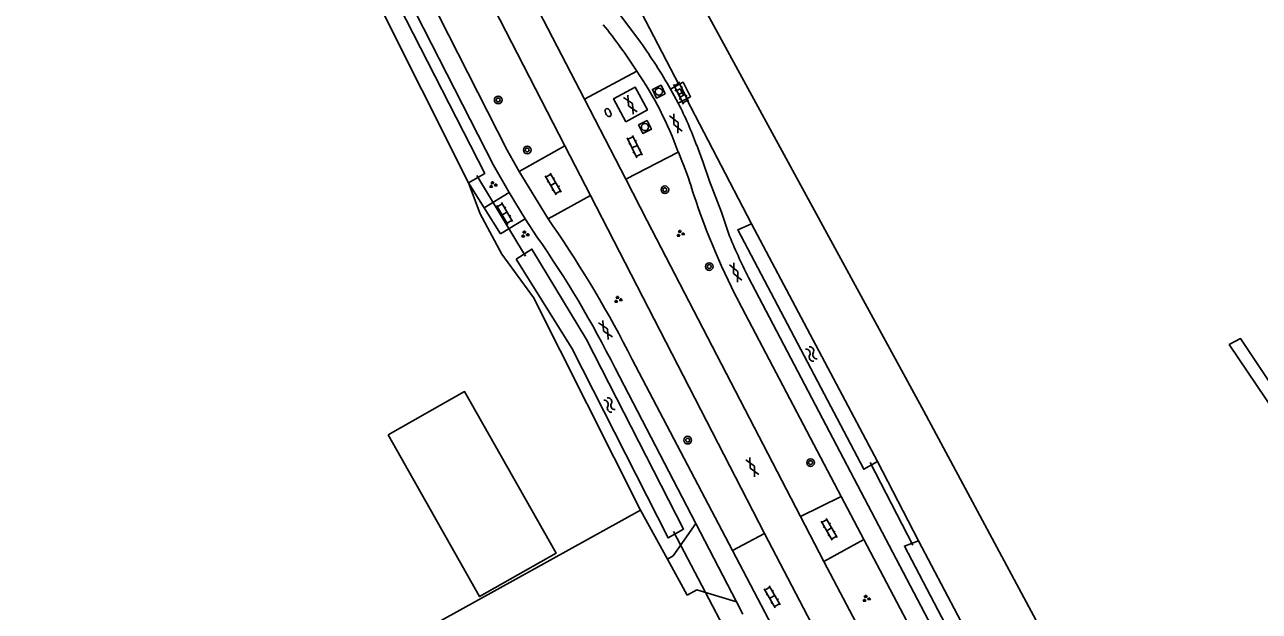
# Model space of a CAD drawing. Extents: x 134297 to 137000, y 403500 to 406000.
# Drawn here: x 135908.5 to 136037.3, y 405013.8 to 405075 of the extents above; entities that cross this region are included whole.
import ezdxf

# ---------------------------------------------------------------- set-up
doc = ezdxf.new("R2010")
doc.units = 0
for name, color, linetype in [('gg-afsc-draadraster', 7, 'Continuous'), ('gg-afsc-lijn draadraster', 7, 'Continuous'), ('gg-knt-bronhoudergrens', 7, 'Continuous'), ('gg-knt-verharding', 7, 'Continuous'), ('gg-kntw-bovenkant insteek waterloop', 7, 'Continuous'), ('gg-kwrk-duiker nz buis', 7, 'Continuous'), ('gt-bbg-plantopografie pand', 7, 'Continuous'), ('gt-grn-groengrens', 7, 'Continuous'), ('gt-grn-vlakafsluiter', 7, 'Continuous'), ('gt-grn-weggrens', 7, 'Continuous'), ('gt-symb-boom', 7, 'Continuous'), ('gt-symb-brandkraan', 7, 'Continuous'), ('gt-symb-gesloten verharding', 7, 'Continuous'), ('gt-symb-groenvak', 7, 'Continuous'), ('gt-symb-klinker verharding', 7, 'Continuous'), ('gt-symb-kolk center center', 7, 'Continuous'), ('gt-symb-rioolschacht', 7, 'Continuous'), ('gt-symb-watersymbool', 7, 'Continuous')]:
    doc.layers.add(name, color=color, linetype=linetype)

# ---------------------------------------------------------------- blocks, each defined once
blk = doc.blocks.new('gt0-GESVH1')
at = {"layer": 'gt-symb-gesloten verharding'}
for p, q in [((-0.99, -0.26), (0.01, 0.24)), ((0.01, -0.26), (-0.99, 0.24)), ((0.01, 0.24), (1.01, -0.26)), ((1.01, 0.24), (0.01, -0.26))]:
    blk.add_line(p, q, dxfattribs=at)
blk = doc.blocks.new('gt0-KL1')
at = {"layer": 'gt-symb-klinker verharding'}
for p, q in [((-1.15, 0.3), (1.15, 0.3)), ((-1, -0.3), (-1, 0.3)), ((-0.5, 0.3), (-0.5, 0.45)), ((0, -0.3), (0, 0.3)), ((0.5, 0.3), (0.5, 0.45)), ((1, -0.3), (1, 0.3)), ((-1.15, -0.3), (1.15, -0.3)), ((-0.5, -0.45), (-0.5, -0.3)), ((0.5, -0.45), (0.5, -0.3))]:
    blk.add_line(p, q, dxfattribs=at)
blk = doc.blocks.new('gt0-BOOM')
at = {"layer": 'gt-symb-boom'}
for radius in [0.4, 0.2]:
    blk.add_circle((0, 0), radius, dxfattribs=at)
blk = doc.blocks.new('gt0-WA')
at = {"layer": 'gt-symb-watersymbool'}
for centre, start, end in [((-0.32, 0.02), 28.0725, 151.9275), ((0.43, 0.42), 208.0725, 331.9275), ((-0.32, -0.43), 28.0725, 151.9275), ((0.43, -0.03), 208.0725, 331.9275)]:
    blk.add_arc(centre, 0.425, start, end, dxfattribs=at)
blk = doc.blocks.new('gt0-GRVAK')
at = {"layer": 'gt-symb-groenvak'}
for p, q in [((-0.11, 0.19), (-0.23, 0.24)), ((-0.18, 0.15), (0.09, 0.15)), ((-0.09, 0.21), (-0.16, 0.32)), ((-0.05, 0.21), (-0.05, 0.39)), ((0, 0.21), (0.06, 0.32)), ((0.01, 0.19), (0.13, 0.24)), ((0.26, -0.05), (0.2, 0.06)), ((0.3, -0.05), (0.3, 0.13)), ((0.35, -0.05), (0.41, 0.06)), ((-0.24, -0.23), (-0.36, -0.18)), ((-0.32, -0.26), (-0.05, -0.26)), ((-0.23, -0.21), (-0.29, -0.09)), ((-0.18, -0.2), (-0.18, -0.02)), ((-0.14, -0.21), (-0.07, -0.09)), ((-0.12, -0.23), (0, -0.18)), ((0.24, -0.07), (0.12, -0.02)), ((0.17, -0.11), (0.44, -0.11)), ((0.37, -0.07), (0.49, -0.02))]:
    blk.add_line(p, q, dxfattribs=at)
blk = doc.blocks.new('gt0-BR')
at = {"layer": 'gt-symb-brandkraan'}
for centre, radius, start, end in [((-0.24, 0), 0.206, 107.5669, 252.4331), ((0.6, -2.66), 3, 106.892, 107.5669), ((0, -0.69), 0.938, 73.108, 106.892), ((-0.6, -2.66), 3, 72.4331, 73.108), ((0.24, 0), 0.206, 287.567, 72.4331), ((0.6, 2.66), 3, 252.4331, 253.108), ((0, 0.69), 0.938, 253.108, 286.8921), ((-0.6, 2.66), 3, 286.8921, 287.567)]:
    blk.add_arc(centre, radius, start, end, dxfattribs=at)
blk = doc.blocks.new('gt0-KOLKCC')
at = {"layer": 'gt-symb-kolk center center'}
blk.add_lwpolyline([(-0.38, 0.2), (0.38, 0.2), (0.38, -0.2), (-0.38, -0.2)], close=True, dxfattribs=at)
blk = doc.blocks.new('gt0-RS')
at = {"layer": 'gt-symb-rioolschacht'}
blk.add_lwpolyline([(-0.5, -0.5), (0.5, -0.5), (0.5, 0.5), (-0.5, 0.5)], close=True, dxfattribs=at)
blk.add_circle((0, 0), 0.375, dxfattribs=at)

msp = doc.modelspace()

# ---------------------------------------------------------------- linework, layer by layer
at = {"layer": 'gg-afsc-draadraster'}
msp.add_lwpolyline([(135972.78, 405024.34), (135961.62, 405046.5), (135958.31, 405051.02), (135956.07, 405055.24), (135954.86, 405058.46)], dxfattribs=at)
at = {"layer": 'gg-afsc-lijn draadraster'}
msp.add_lwpolyline([(135972.78, 405024.34), (135961.62, 405046.5), (135958.31, 405051.02), (135956.07, 405055.24), (135954.86, 405058.46)], dxfattribs=at)
at = {"layer": 'gg-knt-bronhoudergrens'}
msp.add_line((135884.96, 404975.82), (135972.78, 405024.34), dxfattribs=at)
for points in [[(136022.14, 405160.42), (135955.93, 405119.86), (136002.36, 405034.67), (136032.12, 404979.24), (136042.31, 404959.39), (136045.22, 404960.58), (136064.4, 404977.65), (136123.14, 405027.13), (136131.76, 405035.76)], [(136054.21, 405014.06), (136035.39, 405042.23), (136034.2, 405041.6), (136047.54, 405021.83), (136068.81, 404990.16), (136070.08, 404991.12), (136054.21, 405014.06)]]:
    msp.add_lwpolyline(points, dxfattribs=at)
at = {"layer": 'gg-knt-verharding'}
for p, q in [((135944.74, 405101.48), (135964.91, 405062.33)), ((135966.95, 405067.18), (135972.4, 405070.11)), ((135976.8, 405068.72), (135975.93, 405068.25)), ((135976.73, 405066.78), (135975.93, 405068.25)), ((135966.95, 405067.18), (135971.25, 405058.84)), ((135976.73, 405066.78), (135977.58, 405067.22)), ((135960.12, 405059.64), (135964.91, 405062.33)), ((135964.91, 405062.33), (135967.58, 405057.15)), ((135971.25, 405058.84), (135976.73, 405061.68)), ((135963.16, 405054.71), (135960.12, 405059.64)), ((135971.25, 405058.84), (135973.47, 405054.52)), ((135956.49, 405055.85), (135959.07, 405057.46)), ((135960.76, 405054.71), (135959.07, 405057.46)), ((135967.58, 405057.15), (135963.16, 405054.71)), ((135967.58, 405057.15), (135985.74, 405021.9)), ((135960.76, 405054.71), (135958.17, 405053.16)), ((135961.98, 405052.85), (135960.76, 405054.71)), ((135963.64, 405053.99), (135963.16, 405054.71)), ((135973.47, 405054.52), (135989.48, 405023.68)), ((135984.04, 405048.59), (136032.9, 404955.65)), ((135983.01, 405046.15), (135993.72, 405025.78)), ((135982.4, 405020.13), (135971.93, 405040.06)), ((135978.56, 405022.95), (135970.13, 405039.15)), ((135989.48, 405023.68), (135993.72, 405025.78)), ((135996.09, 405021.29), (135993.72, 405025.78)), ((135982.81, 405014.78), (135978.56, 405022.95)), ((135989.48, 405023.68), (135991.9, 405019)), ((135982.4, 405020.13), (135985.74, 405021.9)), ((135985.74, 405021.9), (135991.44, 405010.98)), ((135996.09, 405021.29), (135991.9, 405019)), ((136020.25, 404975.35), (135996.09, 405021.29)), ((135988.14, 405009.21), (135982.4, 405020.13)), ((135983.47, 405013.51), (135982.81, 405014.78))]:
    msp.add_line(p, q, dxfattribs=at)
for points in [[(135959.07, 405057.46), (135957.46, 405060.33), (135946.92, 405080.95), (135942.64, 405089.69), (135938.13, 405099.85)], [(135940.46, 405099.64), (135944.58, 405090.29), (135948.64, 405081.99), (135958.88, 405061.88), (135960.12, 405059.64)], [(135966.95, 405067.18), (135962.18, 405076.39), (135959.24, 405082.2)], [(135972.78, 405073.15), (135970.94, 405075.62), (135969.06, 405078.06)], [(135977.58, 405067.22), (135978.01, 405067.44), (135977.23, 405068.96), (135976.8, 405068.72)], [(135971.24, 405064.85), (135973.51, 405066.07), (135972.23, 405068.46), (135969.98, 405067.24), (135971.24, 405064.85)], [(135978.65, 405062.41), (135979.32, 405060.58), (135980, 405058.66), (135981.22, 405055.41), (135981.96, 405053.21)], [(135978.56, 405022.95), (135976.18, 405019.57), (135975.6, 405019.24)], [(135991.9, 405019), (136000, 405003.63), (136016.09, 404973.29)], [(135982.81, 405014.78), (135978.65, 405016.02), (135977.64, 405015.47)]]:
    msp.add_lwpolyline(points, dxfattribs=at)
for centre, radius, start, end in [((135924.73, 405039.38), 56.72, 32.8134, 38.8567), ((135921.43, 405036.61), 63.02, 30.1345, 35.4352), ((135941.42, 405048.87), 37.56, 19.9445, 34.4451), ((135938.37, 405047.35), 43, 20.5048, 26.8667), ((135935.68, 405044.2), 44.62, 18.0938, 23.06), ((136049.95, 405080.75), 75.36, 197.5209, 207.3274), ((135861.04, 404983.53), 124.47, 27.0123, 34.4787), ((135871.15, 404989.52), 110.73, 26.6323, 34.8871), ((136044.97, 405078.91), 68.05, 202.1907, 206.4576)]:
    msp.add_arc(centre, radius, start, end, dxfattribs=at)
at = {"layer": 'gg-kntw-bovenkant insteek waterloop'}
for p, q in [((135936.21, 405095.61), (135954.86, 405058.46)), ((135984.37, 405054.2), (135997.52, 405029.42)), ((136001.78, 405021.14), (136023.8, 404979.48))]:
    msp.add_line(p, q, dxfattribs=at)
for points in [[(135954.86, 405058.46), (135956.54, 405059.45), (135942.37, 405087.18), (135938.04, 405096.49), (135936.21, 405095.61)], [(135997.52, 405029.42), (135996.07, 405028.61), (135982.93, 405053.57), (135984.37, 405054.2)], [(135959.83, 405050.5), (135961.46, 405051.56), (135967.14, 405042.15), (135977.29, 405022.36), (135975.67, 405021.45), (135965.62, 405041.23), (135959.83, 405050.5)], [(136023.8, 404979.48), (136022.35, 404978.55), (136000.32, 405020.59), (136001.78, 405021.14)]]:
    msp.add_lwpolyline(points, dxfattribs=at)
at = {"layer": 'gg-kwrk-duiker nz buis'}
for p, q in [((135960.79, 405050.84), (135955.71, 405059.22)), ((135996.74, 405029.31), (136001.21, 405020.7)), ((136006.52, 404964.38), (135976.24, 405022.13))]:
    msp.add_line(p, q, dxfattribs=at)
at = {"layer": 'gt-bbg-plantopografie pand'}
msp.add_lwpolyline([(135946.45, 405032.18), (135956, 405015.33), (135963.99, 405019.86), (135954.43, 405036.71), (135946.45, 405032.18)], dxfattribs=at)
at = {"layer": 'gt-grn-groengrens'}
for p, q in [((135968.42, 405084.8), (135976.8, 405068.72)), ((135977.58, 405067.22), (135984.37, 405054.2)), ((135954.86, 405058.46), (135956.49, 405055.85)), ((135997.52, 405029.42), (136001.78, 405021.14)), ((135972.78, 405024.34), (135975.6, 405019.24))]:
    msp.add_line(p, q, dxfattribs=at)
at = {"layer": 'gt-grn-vlakafsluiter'}
msp.add_line((135975.6, 405019.24), (135977.64, 405015.47), dxfattribs=at)
at = {"layer": 'gt-grn-weggrens'}
msp.add_line((135956.49, 405055.85), (135958.17, 405053.16), dxfattribs=at)

# ---------------------------------------------------------------- block references
at = {"layer": 'gt-symb-boom'}
for p in [(135957.94, 405067.11), (135960.97, 405061.9), (135975.33, 405057.75), (135979.96, 405049.74), (135977.71, 405031.64), (135990.53, 405029.3)]:
    msp.add_blockref('gt0-BOOM', p, dxfattribs=at)
at = {"layer": 'gt-symb-brandkraan', "rotation": -62.02527007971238}
msp.add_blockref('gt0-BR', (135969.4, 405065.8), dxfattribs=at)
at = {"layer": 'gt-symb-gesloten verharding'}
for p, rotation in [((135971.74, 405066.65), -60.25511870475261), ((135976.48, 405064.64), 115.77110594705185), ((135982.72, 405049.11), 114.3348742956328), ((135969.13, 405043.12), 120.33480583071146), ((135984.45, 405028.84), -62.692219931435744)]:
    msp.add_blockref('gt0-GESVH1', p, dxfattribs=dict(at, rotation=rotation))
at = {"layer": 'gt-symb-groenvak'}
for p in [(135957.39, 405058.27), (135960.72, 405053.1), (135976.93, 405053.18), (135970.43, 405046.3), (135996.33, 405015.12)]:
    msp.add_blockref('gt0-GRVAK', p, dxfattribs=at)
at = {"layer": 'gt-symb-klinker verharding'}
for p, rotation in [((135977.01, 405067.83), -62.92224859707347), ((135972.18, 405062.25), 115.77110594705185), ((135963.68, 405058.35), -59.66519417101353), ((135958.61, 405055.27), -59.66519417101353), ((135992.47, 405022.34), -59.665194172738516), ((135986.53, 405015.3), -59.66519417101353)]:
    msp.add_blockref('gt0-KL1', p, dxfattribs=dict(at, rotation=rotation))
at = {"layer": 'gt-symb-kolk center center', "rotation": -61.5906414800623}
msp.add_blockref('gt0-KOLKCC', (135976.93, 405067.85), dxfattribs=at)
at = {"layer": 'gt-symb-rioolschacht'}
for p, rotation in [((135974.69, 405067.98), 115.46334506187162), ((135973.25, 405064.29), -153.94764904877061)]:
    msp.add_blockref('gt0-RS', p, dxfattribs=dict(at, rotation=rotation))
at = {"layer": 'gt-symb-watersymbool', "rotation": 123.99203971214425}
for p in [(135990.65, 405040.58), (135969.58, 405035.27)]:
    msp.add_blockref('gt0-WA', p, dxfattribs=at)

doc.saveas('drawing.dxf')
